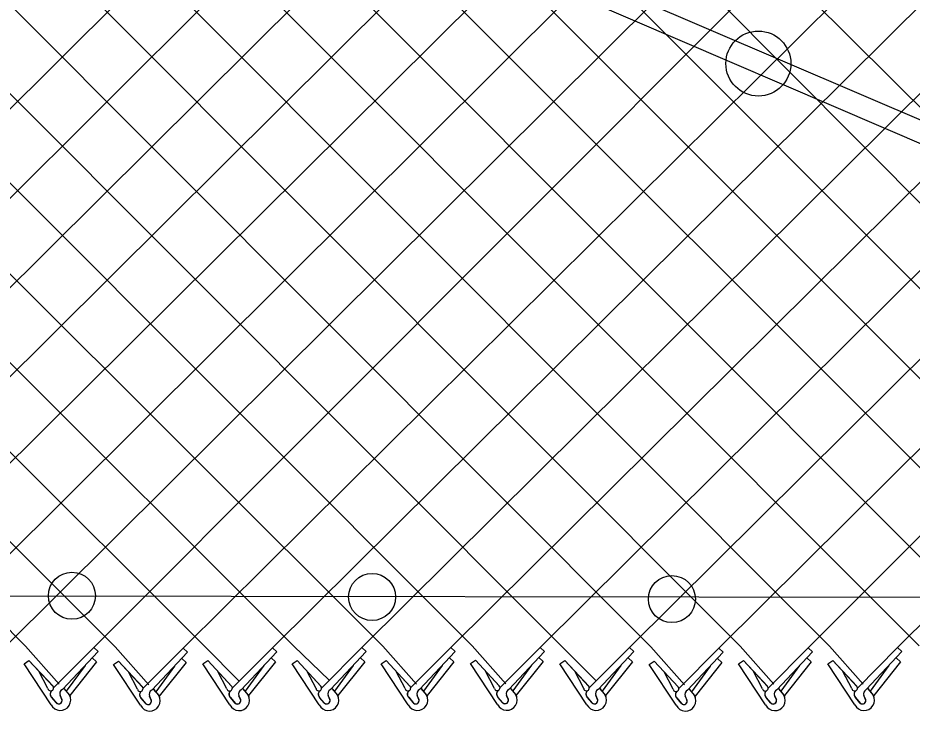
# Model space of a CAD drawing. Extents: x 0 to 2.85, y -0.1 to 1.83.
# Drawn here: x 0.532 to 0.6127, y 0.8082 to 0.8707 of the extents above; entities that cross this region are included whole.
import ezdxf

# ---------------------------------------------------------------- set-up
doc = ezdxf.new("R2010")
doc.units = 0
doc.layers.add('sb_Chainlink Fence', color=7, linetype='Continuous')
doc.layers.add('sb_Existing Structural Steel', color=7, linetype='Continuous')

msp = doc.modelspace()

# ---------------------------------------------------------------- linework, layer by layer
at = {"layer": 'sb_Chainlink Fence'}
for p, q in [((0.4630758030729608, 0.9241526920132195), (0.5729974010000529, 0.8140907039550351)), ((0.47112325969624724, 0.9241662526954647), (0.5810516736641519, 0.8140740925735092)), ((0.47917071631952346, 0.9241798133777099), (0.5891140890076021, 0.8140145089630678)), ((0.4872181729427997, 0.9241933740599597), (0.5971708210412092, 0.814059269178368)), ((0.4952656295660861, 0.9242069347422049), (0.6052236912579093, 0.8140649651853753)), ((0.5355029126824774, 0.9242747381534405), (0.6455286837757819, 0.8141016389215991)), ((0.5388867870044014, 0.8139470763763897), (0.6492539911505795, 0.9244664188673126)), ((0.42599350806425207, 0.920586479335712), (0.5327427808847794, 0.8140740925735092)), ((0.43404698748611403, 0.9205660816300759), (0.5408051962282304, 0.8140145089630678)), ((0.442101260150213, 0.9205826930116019), (0.5488619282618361, 0.814059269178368)), ((0.45016367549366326, 0.9206422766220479), (0.5569147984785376, 0.8140649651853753)), ((0.4582204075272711, 0.9205975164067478), (0.5649439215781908, 0.8140703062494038)), ((0.482812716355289, 0.8141817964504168), (0.5894278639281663, 0.9203560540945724)), ((0.49087513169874, 0.8141222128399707), (0.5974807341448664, 0.9203503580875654)), ((0.4989318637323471, 0.814166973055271), (0.6056608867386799, 0.9203217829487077)), ((0.5069847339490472, 0.8141726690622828), (0.6137143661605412, 0.9203013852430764)), ((0.514654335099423, 0.8140451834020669), (0.6217686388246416, 0.9203179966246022)), ((0.5227790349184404, 0.8139432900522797), (0.6298310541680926, 0.9203775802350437)), ((0.5230405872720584, 0.9204940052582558), (0.6294095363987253, 0.814116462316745)), ((0.5308325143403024, 0.8139636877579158), (0.6378877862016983, 0.9203328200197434)), ((0.5310948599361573, 0.9205106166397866), (0.6374719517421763, 0.814056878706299)), ((0.5469492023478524, 0.8138874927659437), (0.6541909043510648, 0.9202303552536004)), ((0.5472140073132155, 0.9205254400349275), (0.6542883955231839, 0.8129018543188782)), ((0.5550059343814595, 0.8139322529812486), (0.6622449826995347, 0.9202887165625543)), ((0.5552668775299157, 0.9205197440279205), (0.6620399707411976, 0.8142051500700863)), ((0.5630588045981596, 0.8139379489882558), (0.6703069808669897, 0.920390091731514)), ((0.5710879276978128, 0.8139432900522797), (0.6783638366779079, 0.9203870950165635)), ((0.5791414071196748, 0.8139636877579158), (0.6864166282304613, 0.9204231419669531)), ((0.5871956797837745, 0.8139470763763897), (0.6944456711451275, 0.9204594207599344)), ((0.5952580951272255, 0.8138874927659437), (0.702499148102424, 0.920480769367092)), ((0.51871008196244, 0.9168845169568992), (0.6213552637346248, 0.814133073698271)), ((0.6033148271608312, 0.8139322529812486), (0.7063972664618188, 0.9171215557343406)), ((0.5138231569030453, 0.9137104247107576), (0.6133017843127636, 0.8141126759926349)), ((0.6113676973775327, 0.8139379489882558), (0.7114249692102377, 0.9140882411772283)), ((0.5327427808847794, 0.8140740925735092), (0.5357781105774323, 0.8106564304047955)), ((0.5352594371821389, 0.8103043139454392), (0.5388867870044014, 0.8139470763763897)), ((0.5392825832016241, 0.813588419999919), (0.5388867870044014, 0.8139470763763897)), ((0.5408051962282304, 0.8140145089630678), (0.5438405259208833, 0.8105968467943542)), ((0.5433218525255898, 0.8102447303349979), (0.5469492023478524, 0.8138874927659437)), ((0.5473449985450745, 0.8135288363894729), (0.5469492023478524, 0.8138874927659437)), ((0.5488619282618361, 0.814059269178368), (0.5520042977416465, 0.8109230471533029)), ((0.551378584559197, 0.8102894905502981), (0.5550059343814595, 0.8139322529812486)), ((0.5554017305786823, 0.8135735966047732), (0.5550059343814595, 0.8139322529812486)), ((0.5569147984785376, 0.8140649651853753), (0.5601250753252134, 0.8109951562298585)), ((0.5594314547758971, 0.8102951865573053), (0.5630588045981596, 0.8139379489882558)), ((0.5634546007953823, 0.8135792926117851), (0.5630588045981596, 0.8139379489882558)), ((0.5649439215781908, 0.8140703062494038), (0.5679792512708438, 0.8106526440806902)), ((0.5674605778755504, 0.8103005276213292), (0.5710879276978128, 0.8139432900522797)), ((0.5714837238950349, 0.813584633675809), (0.5710879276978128, 0.8139432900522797)), ((0.5729974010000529, 0.8140907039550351), (0.576032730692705, 0.8106730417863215)), ((0.5755140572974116, 0.8103209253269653), (0.5791414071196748, 0.8139636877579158)), ((0.5763117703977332, 0.8101784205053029), (0.5795372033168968, 0.813605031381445)), ((0.5795372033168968, 0.813605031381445), (0.5791414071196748, 0.8139636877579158)), ((0.5810516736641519, 0.8140740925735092), (0.5842092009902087, 0.8109125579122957)), ((0.583568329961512, 0.8103043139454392), (0.5871956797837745, 0.8139470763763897)), ((0.5875914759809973, 0.813588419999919), (0.5871956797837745, 0.8139470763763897)), ((0.5891140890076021, 0.8140145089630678), (0.592149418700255, 0.8105968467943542)), ((0.591630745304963, 0.8102447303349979), (0.5952580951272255, 0.8138874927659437)), ((0.5956538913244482, 0.8135288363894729), (0.5952580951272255, 0.8138874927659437)), ((0.5971708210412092, 0.814059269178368), (0.6002061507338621, 0.8106416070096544)), ((0.5996874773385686, 0.8102894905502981), (0.6033148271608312, 0.8139322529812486)), ((0.6037106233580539, 0.8135735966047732), (0.6033148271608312, 0.8139322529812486)), ((0.6052236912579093, 0.8140649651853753), (0.6082590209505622, 0.8106473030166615)), ((0.6077403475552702, 0.8102951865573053), (0.6113676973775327, 0.8139379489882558)), ((0.6117634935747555, 0.8135792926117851), (0.6113676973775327, 0.8139379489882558)), ((0.5360571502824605, 0.8101618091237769), (0.5392825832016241, 0.813588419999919)), ((0.5391482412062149, 0.812662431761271), (0.5387524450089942, 0.8130210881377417)), ((0.5441195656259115, 0.8101022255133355), (0.5473449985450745, 0.8135288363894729)), ((0.547210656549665, 0.8126028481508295), (0.5468148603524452, 0.8129615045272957)), ((0.5521762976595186, 0.8101469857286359), (0.5554017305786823, 0.8135735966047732)), ((0.5552673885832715, 0.8126476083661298), (0.5548715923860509, 0.8130062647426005)), ((0.5602291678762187, 0.810152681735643), (0.5634546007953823, 0.8135792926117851)), ((0.5633202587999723, 0.812653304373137), (0.5629244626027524, 0.8130119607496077)), ((0.5682582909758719, 0.8101580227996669), (0.5714837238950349, 0.813584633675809)), ((0.5713493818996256, 0.8126586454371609), (0.5709535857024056, 0.8130173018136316)), ((0.5728533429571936, 0.8125031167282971), (0.5732993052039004, 0.812807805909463)), ((0.5732993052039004, 0.812807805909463), (0.5754552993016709, 0.8104841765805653)), ((0.5732993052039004, 0.812807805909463), (0.5754691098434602, 0.8104704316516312)), ((0.5794028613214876, 0.8126790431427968), (0.5790070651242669, 0.8130376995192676)), ((0.5843660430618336, 0.8101618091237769), (0.5875914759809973, 0.813588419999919)), ((0.5874571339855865, 0.812662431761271), (0.5870613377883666, 0.8130210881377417)), ((0.5924284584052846, 0.8101022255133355), (0.5956538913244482, 0.8135288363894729)), ((0.5955195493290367, 0.8126028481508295), (0.5951237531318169, 0.8129615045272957)), ((0.6004851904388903, 0.8101469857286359), (0.6037106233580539, 0.8135735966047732)), ((0.6035762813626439, 0.8126476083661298), (0.603180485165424, 0.8130062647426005)), ((0.6085380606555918, 0.810152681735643), (0.6117634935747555, 0.8135792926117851)), ((0.6116291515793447, 0.812653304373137), (0.6112333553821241, 0.8130119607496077)), ((0.5325987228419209, 0.8124865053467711), (0.5330446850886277, 0.8127911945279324)), ((0.535035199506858, 0.8087975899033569), (0.5325987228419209, 0.8124865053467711)), ((0.5330446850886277, 0.8127911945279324), (0.5352006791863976, 0.8104675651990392)), ((0.5330446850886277, 0.8127911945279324), (0.5352144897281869, 0.8104538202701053)), ((0.5381092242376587, 0.8123303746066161), (0.5364121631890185, 0.8100204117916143)), ((0.5391482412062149, 0.812662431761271), (0.5367354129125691, 0.8096277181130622)), ((0.5406611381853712, 0.812426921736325), (0.541107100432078, 0.812731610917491)), ((0.5430976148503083, 0.8087380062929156), (0.5406611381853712, 0.812426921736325)), ((0.541107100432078, 0.812731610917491), (0.5432630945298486, 0.810407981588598)), ((0.541107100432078, 0.812731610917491), (0.5432769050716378, 0.8103942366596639)), ((0.5461716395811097, 0.8122707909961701), (0.5444745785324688, 0.8099608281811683)), ((0.547210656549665, 0.8126028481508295), (0.5447978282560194, 0.8095681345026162)), ((0.548717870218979, 0.8124716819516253), (0.5491638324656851, 0.8127763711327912)), ((0.5511543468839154, 0.8087827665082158), (0.548717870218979, 0.8124716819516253)), ((0.5491638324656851, 0.8127763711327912), (0.5513198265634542, 0.810452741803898)), ((0.5491638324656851, 0.8127763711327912), (0.5513336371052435, 0.8104389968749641)), ((0.5542283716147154, 0.8123155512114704), (0.5525313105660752, 0.8100055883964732)), ((0.5552673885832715, 0.8126476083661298), (0.5528545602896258, 0.8096128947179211)), ((0.5567707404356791, 0.8124773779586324), (0.5572167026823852, 0.8127820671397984)), ((0.5592072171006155, 0.808788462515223), (0.5567707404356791, 0.8124773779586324)), ((0.5572167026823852, 0.8127820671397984), (0.5593726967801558, 0.8104584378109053)), ((0.5572167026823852, 0.8127820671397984), (0.5593865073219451, 0.8104446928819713)), ((0.5622812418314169, 0.8123212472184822), (0.560584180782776, 0.8100112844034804)), ((0.5633202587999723, 0.812653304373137), (0.5609074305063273, 0.8096185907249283)), ((0.5647998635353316, 0.8124827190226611), (0.5652458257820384, 0.8127874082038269)), ((0.5672363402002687, 0.8087938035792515), (0.5647998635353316, 0.8124827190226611)), ((0.5652458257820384, 0.8127874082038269), (0.567401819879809, 0.8104637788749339)), ((0.5652458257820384, 0.8127874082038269), (0.5674156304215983, 0.8104500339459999)), ((0.5703103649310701, 0.812326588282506), (0.5686133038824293, 0.8100166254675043)), ((0.5713493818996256, 0.8126586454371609), (0.5689365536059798, 0.8096239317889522)), ((0.5752898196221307, 0.8088142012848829), (0.5728533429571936, 0.8125031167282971)), ((0.5783638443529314, 0.8123469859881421), (0.5766667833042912, 0.8100370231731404)), ((0.5794028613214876, 0.8126790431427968), (0.5769900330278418, 0.8096443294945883)), ((0.580907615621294, 0.8124865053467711), (0.5813535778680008, 0.8127911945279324)), ((0.5833440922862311, 0.8087975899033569), (0.580907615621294, 0.8124865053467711)), ((0.5813535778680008, 0.8127911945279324), (0.5835095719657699, 0.8104675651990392)), ((0.5813535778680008, 0.8127911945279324), (0.5835233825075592, 0.8104538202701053)), ((0.5864181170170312, 0.8123303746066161), (0.5847210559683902, 0.8100204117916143)), ((0.5874571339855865, 0.812662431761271), (0.5850443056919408, 0.8096277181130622)), ((0.5889700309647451, 0.812426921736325), (0.5894159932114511, 0.812731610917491)), ((0.5914065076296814, 0.8087380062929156), (0.5889700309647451, 0.812426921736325)), ((0.5894159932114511, 0.812731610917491), (0.5915719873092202, 0.810407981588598)), ((0.5894159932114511, 0.812731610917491), (0.5915857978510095, 0.8103942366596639)), ((0.5944805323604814, 0.8122707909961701), (0.5927834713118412, 0.8099608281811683)), ((0.5955195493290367, 0.8126028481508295), (0.5931067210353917, 0.8095681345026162)), ((0.5970267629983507, 0.8124716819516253), (0.5974727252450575, 0.8127763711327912)), ((0.5994632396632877, 0.8087827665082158), (0.5970267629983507, 0.8124716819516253)), ((0.5974727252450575, 0.8127763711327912), (0.5996287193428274, 0.810452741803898)), ((0.5974727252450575, 0.8127763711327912), (0.5996425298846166, 0.8104389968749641)), ((0.6025372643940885, 0.8123155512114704), (0.6008402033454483, 0.8100055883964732)), ((0.6035762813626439, 0.8126476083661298), (0.6011634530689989, 0.8096128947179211)), ((0.6050796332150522, 0.8124773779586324), (0.6055255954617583, 0.8127820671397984)), ((0.6075161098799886, 0.808788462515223), (0.6050796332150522, 0.8124773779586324)), ((0.6055255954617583, 0.8127820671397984), (0.6076815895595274, 0.8104584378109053)), ((0.6055255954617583, 0.8127820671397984), (0.6076954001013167, 0.8104446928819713)), ((0.6105901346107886, 0.8123212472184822), (0.6088930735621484, 0.8100112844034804)), ((0.6116291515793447, 0.812653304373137), (0.609216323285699, 0.8096185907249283)), ((0.5347578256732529, 0.8102530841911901), (0.5339461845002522, 0.8118046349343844)), ((0.5428202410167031, 0.8101935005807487), (0.5420085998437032, 0.8117450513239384)), ((0.5508769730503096, 0.810238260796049), (0.5500653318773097, 0.8117898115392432)), ((0.5589298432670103, 0.8102439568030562), (0.5581182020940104, 0.8117955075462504)), ((0.5669589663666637, 0.8102492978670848), (0.5661473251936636, 0.8118008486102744)), ((0.5750124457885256, 0.8102696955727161), (0.5742008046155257, 0.8118212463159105)), ((0.5830667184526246, 0.8102530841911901), (0.5822550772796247, 0.8118046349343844)), ((0.5911291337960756, 0.8101935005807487), (0.5903174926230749, 0.8117450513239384)), ((0.5991858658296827, 0.810238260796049), (0.598374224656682, 0.8117898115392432)), ((0.6072387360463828, 0.8102439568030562), (0.6064270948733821, 0.8117955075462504)), ((0.5360089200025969, 0.8092681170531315), (0.5358453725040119, 0.8096224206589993)), ((0.5358459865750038, 0.8096098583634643), (0.5360085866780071, 0.8092761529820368)), ((0.5361922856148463, 0.8102573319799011), (0.5366874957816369, 0.8096711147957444)), ((0.5361988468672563, 0.8102483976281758), (0.5366899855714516, 0.8096690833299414)), ((0.5366874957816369, 0.8096711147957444), (0.5367239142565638, 0.8096030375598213)), ((0.5367239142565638, 0.8096030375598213), (0.5367549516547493, 0.8095301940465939)), ((0.5442547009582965, 0.8101977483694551), (0.544749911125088, 0.8096115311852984)), ((0.5442612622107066, 0.8101888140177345), (0.5447524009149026, 0.8096094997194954)), ((0.544749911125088, 0.8096115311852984), (0.5447863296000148, 0.8095434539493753)), ((0.552128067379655, 0.8092532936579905), (0.55196451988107, 0.8096075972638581)), ((0.5519651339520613, 0.8095950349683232), (0.5521277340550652, 0.8092613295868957)), ((0.5523114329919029, 0.81024250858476), (0.5528066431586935, 0.8096562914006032)), ((0.5523179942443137, 0.8102335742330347), (0.5528091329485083, 0.8096542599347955)), ((0.5528066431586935, 0.8096562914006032), (0.5528430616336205, 0.8095882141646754)), ((0.5528430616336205, 0.8095882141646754), (0.5528740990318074, 0.8095153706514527)), ((0.5601809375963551, 0.8092589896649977), (0.5600173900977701, 0.8096132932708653)), ((0.5600180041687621, 0.8096007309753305), (0.5601806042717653, 0.8092670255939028)), ((0.5603643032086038, 0.8102482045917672), (0.5608595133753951, 0.8096619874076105)), ((0.5603708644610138, 0.8102392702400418), (0.5608620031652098, 0.8096599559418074)), ((0.5608595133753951, 0.8096619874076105), (0.560895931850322, 0.8095939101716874)), ((0.560895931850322, 0.8095939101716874), (0.5609269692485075, 0.80952106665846)), ((0.5682100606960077, 0.8092643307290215), (0.5680465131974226, 0.8096186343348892)), ((0.5680471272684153, 0.8096060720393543), (0.5682097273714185, 0.8092723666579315)), ((0.568393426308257, 0.8102535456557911), (0.5688886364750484, 0.8096673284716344)), ((0.568399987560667, 0.8102446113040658), (0.568891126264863, 0.8096652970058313)), ((0.5688886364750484, 0.8096673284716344), (0.5689250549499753, 0.8095992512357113)), ((0.5689250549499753, 0.8095992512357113), (0.5689560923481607, 0.8095264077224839)), ((0.5762635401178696, 0.8092847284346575), (0.5760999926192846, 0.8096390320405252)), ((0.5761006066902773, 0.8096264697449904), (0.5762632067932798, 0.8092927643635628)), ((0.576446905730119, 0.8102739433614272), (0.5769421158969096, 0.8096877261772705)), ((0.576453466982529, 0.8102650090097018), (0.5769446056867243, 0.8096856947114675)), ((0.5769421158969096, 0.8096877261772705), (0.5769785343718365, 0.8096196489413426)), ((0.5769785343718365, 0.8096196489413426), (0.5770095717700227, 0.80954680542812)), ((0.58431781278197, 0.8092681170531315), (0.584154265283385, 0.8096224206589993)), ((0.5841548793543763, 0.8096098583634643), (0.5843174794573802, 0.8092761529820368)), ((0.584501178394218, 0.8102573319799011), (0.5849963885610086, 0.8096711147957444)), ((0.5845077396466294, 0.8102483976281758), (0.5849988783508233, 0.8096690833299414)), ((0.5849963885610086, 0.8096711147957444), (0.5850328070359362, 0.8096030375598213)), ((0.5850328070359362, 0.8096030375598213), (0.5850638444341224, 0.8095301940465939)), ((0.592563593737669, 0.8101977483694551), (0.5930588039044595, 0.8096115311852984)), ((0.5925701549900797, 0.8101888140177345), (0.5930612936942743, 0.8096094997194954)), ((0.5930588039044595, 0.8096115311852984), (0.5930952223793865, 0.8095434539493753)), ((0.6004369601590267, 0.8092532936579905), (0.6002734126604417, 0.8096075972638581)), ((0.6002740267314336, 0.8095950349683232), (0.6004366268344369, 0.8092613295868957)), ((0.6006203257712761, 0.81024250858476), (0.6011155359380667, 0.8096562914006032)), ((0.600626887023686, 0.8102335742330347), (0.6011180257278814, 0.8096542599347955)), ((0.6011155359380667, 0.8096562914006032), (0.6011519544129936, 0.8095882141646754)), ((0.6011519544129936, 0.8095882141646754), (0.6011829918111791, 0.8095153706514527)), ((0.6084898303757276, 0.8092589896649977), (0.6083262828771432, 0.8096132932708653)), ((0.6083268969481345, 0.8096007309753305), (0.6084894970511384, 0.8092670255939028)), ((0.6086731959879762, 0.8102482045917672), (0.6091684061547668, 0.8096619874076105)), ((0.6086797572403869, 0.8102392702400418), (0.6091708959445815, 0.8096599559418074)), ((0.6091684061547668, 0.8096619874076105), (0.6092048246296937, 0.8095939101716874)), ((0.6092048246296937, 0.8095939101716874), (0.6092358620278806, 0.80952106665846)), ((0.53548681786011, 0.8089825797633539), (0.535082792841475, 0.8094663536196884)), ((0.535082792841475, 0.8094663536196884), (0.5355279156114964, 0.808939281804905)), ((0.543549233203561, 0.8089229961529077), (0.543145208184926, 0.8094067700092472)), ((0.543145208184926, 0.8094067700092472), (0.5435903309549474, 0.808879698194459)), ((0.5440713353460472, 0.8092085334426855), (0.5439077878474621, 0.8095628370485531)), ((0.5439084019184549, 0.8095502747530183), (0.5440710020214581, 0.8092165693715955)), ((0.5447863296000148, 0.8095434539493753), (0.5448173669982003, 0.8094706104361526)), ((0.5516059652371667, 0.808967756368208), (0.5512019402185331, 0.8094515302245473)), ((0.5512019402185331, 0.8094515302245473), (0.551647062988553, 0.8089244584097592)), ((0.5596588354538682, 0.8089734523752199), (0.5592548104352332, 0.8094572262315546)), ((0.5592548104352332, 0.8094572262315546), (0.5596999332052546, 0.8089301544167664)), ((0.5676879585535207, 0.8089787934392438), (0.5672839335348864, 0.8094625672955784)), ((0.5672839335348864, 0.8094625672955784), (0.5677290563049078, 0.808935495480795)), ((0.5757414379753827, 0.8089991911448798), (0.5753374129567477, 0.8094829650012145)), ((0.5753374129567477, 0.8094829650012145), (0.5757825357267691, 0.8089558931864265)), ((0.5837957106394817, 0.8089825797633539), (0.5833916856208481, 0.8094663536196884)), ((0.5833916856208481, 0.8094663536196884), (0.5838368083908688, 0.808939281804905)), ((0.5918581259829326, 0.8089229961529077), (0.5914541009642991, 0.8094067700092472)), ((0.5914541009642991, 0.8094067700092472), (0.591899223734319, 0.808879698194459)), ((0.5923802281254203, 0.8092085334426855), (0.5922166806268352, 0.8095628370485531)), ((0.5922172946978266, 0.8095502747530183), (0.5923798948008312, 0.8092165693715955)), ((0.5930952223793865, 0.8095434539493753), (0.5931262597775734, 0.8094706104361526)), ((0.5999148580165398, 0.808967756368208), (0.5995108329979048, 0.8094515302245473)), ((0.5995108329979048, 0.8094515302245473), (0.5999559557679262, 0.8089244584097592)), ((0.6079677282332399, 0.8089734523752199), (0.6075637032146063, 0.8094572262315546)), ((0.6075637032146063, 0.8094572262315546), (0.6080088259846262, 0.8089301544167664))]:
    msp.add_line(p, q, dxfattribs=at)
for centre, radius, start, end in [((0.5350097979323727, 0.8102971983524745), 0.00025580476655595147, 189.9304409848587, 40.97853800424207), ((0.5430722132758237, 0.8102376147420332), 0.00025580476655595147, 189.9304409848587, 40.97853800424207), ((0.5511289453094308, 0.8102823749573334), 0.00025580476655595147, 189.9304409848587, 40.97853800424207), ((0.5591818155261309, 0.8102880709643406), 0.00025580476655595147, 189.9304409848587, 40.97853800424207), ((0.5672109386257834, 0.8102934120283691), 0.00025580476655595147, 189.9304409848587, 40.97853800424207), ((0.5752644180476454, 0.8103138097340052), 0.00025580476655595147, 189.9304409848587, 40.97853800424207), ((0.5833186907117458, 0.8102971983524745), 0.00025580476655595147, 189.9304409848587, 40.97853800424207), ((0.5913811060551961, 0.8102376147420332), 0.00025580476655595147, 189.9304409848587, 40.97853800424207), ((0.5994378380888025, 0.8102823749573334), 0.00025580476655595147, 189.9304409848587, 40.97853800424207), ((0.607490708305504, 0.8102880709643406), 0.00025580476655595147, 189.9304409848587, 40.97853800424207), ((0.5353422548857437, 0.8097496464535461), 0.0003843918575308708, 126.9947472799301, 219.79833989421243), ((0.5353527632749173, 0.8097491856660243), 0.0003909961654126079, 127.7656421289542, 226.33281459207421), ((0.535873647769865, 0.8092123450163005), 0.0009354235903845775, 206.32021657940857, 29.22686940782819), ((0.5362331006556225, 0.8097817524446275), 0.00041880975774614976, 114.84216649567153, 203.51671506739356), ((0.5434046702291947, 0.8096900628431), 0.0003843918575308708, 126.9947472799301, 219.79833989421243), ((0.5434151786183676, 0.8096896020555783), 0.0003909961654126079, 127.7656421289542, 226.33281459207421), ((0.5439360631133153, 0.8091527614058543), 0.0009354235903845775, 206.32021657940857, 29.22686940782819), ((0.5442955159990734, 0.8097221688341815), 0.00041880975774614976, 114.84216649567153, 203.51671506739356), ((0.5514614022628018, 0.8097348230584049), 0.0003843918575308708, 126.9947472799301, 219.79833989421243), ((0.5514719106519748, 0.8097343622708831), 0.0003909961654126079, 127.7656421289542, 226.33281459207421), ((0.5519927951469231, 0.8091975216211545), 0.0009354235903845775, 206.32021657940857, 29.22686940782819), ((0.5523522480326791, 0.8097669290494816), 0.00041880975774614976, 114.84216649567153, 203.51671506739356), ((0.5595142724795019, 0.8097405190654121), 0.0003843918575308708, 126.9947472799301, 219.79833989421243), ((0.5595247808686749, 0.8097400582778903), 0.0003909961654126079, 127.7656421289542, 226.33281459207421), ((0.5600456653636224, 0.8092032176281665), 0.0009354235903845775, 206.32021657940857, 29.22686940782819), ((0.5604051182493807, 0.8097726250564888), 0.00041880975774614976, 114.84216649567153, 203.51671506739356), ((0.5675433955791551, 0.8097458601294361), 0.0003843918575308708, 126.9947472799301, 219.79833989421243), ((0.567553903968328, 0.8097453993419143), 0.0003909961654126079, 127.7656421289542, 226.33281459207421), ((0.5680747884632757, 0.8092085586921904), 0.0009354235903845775, 206.32021657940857, 29.22686940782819), ((0.5684342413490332, 0.8097779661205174), 0.00041880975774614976, 114.84216649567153, 203.51671506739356), ((0.5755968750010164, 0.8097662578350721), 0.0003843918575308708, 126.9947472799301, 219.79833989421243), ((0.57560738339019, 0.8097657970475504), 0.0003909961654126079, 127.7656421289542, 226.33281459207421), ((0.5761282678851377, 0.8092289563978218), 0.0009354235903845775, 206.32021657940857, 29.22686940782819), ((0.5764877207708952, 0.8097983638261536), 0.00041880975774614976, 114.84216649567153, 203.51671506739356), ((0.5836511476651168, 0.8097496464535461), 0.0003843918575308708, 126.9947472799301, 219.79833989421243), ((0.5836616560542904, 0.8097491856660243), 0.0003909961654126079, 127.7656421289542, 226.33281459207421), ((0.5841825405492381, 0.8092123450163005), 0.0009354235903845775, 206.32021657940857, 29.22686940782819), ((0.5845419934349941, 0.8097817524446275), 0.00041880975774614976, 114.84216649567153, 203.51671506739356), ((0.5917135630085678, 0.8096900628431), 0.0003843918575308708, 126.9947472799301, 219.79833989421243), ((0.5917240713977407, 0.8096896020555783), 0.0003909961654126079, 127.7656421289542, 226.33281459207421), ((0.5922449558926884, 0.8091527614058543), 0.0009354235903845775, 206.32021657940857, 29.22686940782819), ((0.5926044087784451, 0.8097221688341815), 0.00041880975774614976, 114.84216649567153, 203.51671506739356), ((0.5997702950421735, 0.8097348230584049), 0.0003843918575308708, 126.9947472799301, 219.79833989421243), ((0.5997808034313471, 0.8097343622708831), 0.0003909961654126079, 127.7656421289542, 226.33281459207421), ((0.6003016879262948, 0.8091975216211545), 0.0009354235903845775, 206.32021657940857, 29.22686940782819), ((0.6006611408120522, 0.8097669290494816), 0.00041880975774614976, 114.84216649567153, 203.51671506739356), ((0.607823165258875, 0.8097405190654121), 0.0003843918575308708, 126.9947472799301, 219.79833989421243), ((0.607833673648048, 0.8097400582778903), 0.0003909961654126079, 127.7656421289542, 226.33281459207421), ((0.6083545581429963, 0.8092032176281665), 0.0009354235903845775, 206.32021657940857, 29.22686940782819), ((0.6087140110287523, 0.8097726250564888), 0.00041880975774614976, 114.84216649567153, 203.51671506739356), ((0.5357196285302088, 0.8091769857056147), 0.00030330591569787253, 219.86319118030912, 17.48524419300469), ((0.5357207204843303, 0.8091755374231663), 0.00030494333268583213, 230.78260140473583, 19.265642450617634), ((0.5437820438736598, 0.8091174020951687), 0.00030330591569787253, 219.86319118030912, 17.48524419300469), ((0.5437831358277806, 0.8091159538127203), 0.00030494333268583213, 230.78260140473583, 19.265642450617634), ((0.5518387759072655, 0.8091621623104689), 0.00030330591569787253, 219.86319118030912, 17.48524419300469), ((0.551839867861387, 0.8091607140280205), 0.00030494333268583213, 230.78260140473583, 19.265642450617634), ((0.559891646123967, 0.8091678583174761), 0.00030330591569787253, 219.86319118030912, 17.48524419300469), ((0.5598927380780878, 0.8091664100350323), 0.00030494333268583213, 230.78260140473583, 19.265642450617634), ((0.5679207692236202, 0.8091731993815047), 0.00030330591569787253, 219.86319118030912, 17.48524419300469), ((0.567921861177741, 0.8091717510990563), 0.00030494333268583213, 230.78260140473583, 19.265642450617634), ((0.5759742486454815, 0.8091935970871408), 0.00030330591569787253, 219.86319118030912, 17.48524419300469), ((0.575975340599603, 0.8091921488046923), 0.00030494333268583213, 230.78260140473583, 19.265642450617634), ((0.5840285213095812, 0.8091769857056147), 0.00030330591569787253, 219.86319118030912, 17.48524419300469), ((0.584029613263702, 0.8091755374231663), 0.00030494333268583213, 230.78260140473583, 19.265642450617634), ((0.5920909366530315, 0.8091174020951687), 0.00030330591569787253, 219.86319118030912, 17.48524419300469), ((0.592092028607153, 0.8091159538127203), 0.00030494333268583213, 230.78260140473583, 19.265642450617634), ((0.6001476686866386, 0.8091621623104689), 0.00030330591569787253, 219.86319118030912, 17.48524419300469), ((0.6001487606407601, 0.8091607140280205), 0.00030494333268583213, 230.78260140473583, 19.265642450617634), ((0.6082005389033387, 0.8091678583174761), 0.00030330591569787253, 219.86319118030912, 17.48524419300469), ((0.6082016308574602, 0.8091664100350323), 0.00030494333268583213, 230.78260140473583, 19.265642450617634)]:
    msp.add_arc(centre, radius, start, end, dxfattribs=at)
at = {"layer": 'sb_Existing Structural Steel'}
for p, q in [((0.5243283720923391, 0.899721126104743), (0.7011526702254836, 0.8238685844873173)), ((0.5237357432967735, 0.8979424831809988), (0.7001128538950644, 0.8220939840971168)), ((0.3279582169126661, 0.8189246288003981), (1.0977552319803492, 0.8177376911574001))]:
    msp.add_line(p, q, dxfattribs=at)
for centre, radius in [((0.5988147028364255, 0.8665882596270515), 0.002929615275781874), ((0.5369200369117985, 0.8186116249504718), 0.0021204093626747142), ((0.563985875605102, 0.8185048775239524), 0.0021204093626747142), ((0.5910194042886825, 0.8183123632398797), 0.0021204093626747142)]:
    msp.add_circle(centre, radius, dxfattribs=at)

doc.saveas('drawing.dxf')
